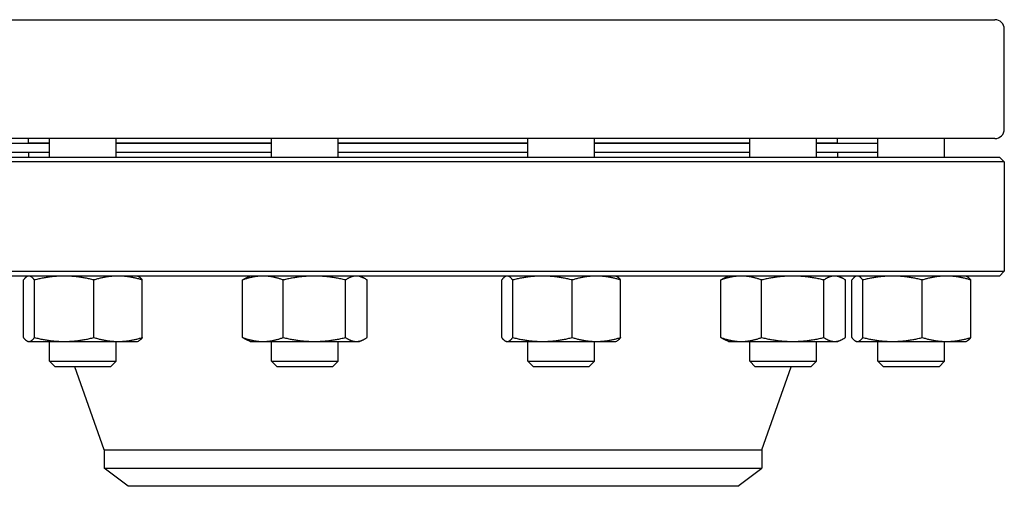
# Model space of a CAD drawing. Header units: inches. Extents: x 36 to 1719, y -84 to 1122.
# Tile 510 of 571: x 897 to 910, y 855 to 861. Entities that reach past the tile are written whole.
import ezdxf

# ---------------------------------------------------------------- set-up
doc = ezdxf.new("R2010")
doc.units = ezdxf.units.IN
doc.header["$LTSCALE"] = 48
doc.header["$MEASUREMENT"] = 0
doc.layers.add('Visible (ANSI)', color=7, linetype='Continuous', lineweight=30)

msp = doc.modelspace()

# ---------------------------------------------------------------- linework, layer by layer
at = {"layer": 'Visible (ANSI)'}
for p, q in [((895.04268, 860.9239), (909.79268, 860.9239)), ((909.91768, 859.4889), (909.91768, 860.7989)), ((909.79268, 859.3639), (895.04268, 859.3639)), ((897.38399, 859.2989), (896.57666, 859.2989)), ((897.10768, 859.3039), (897.10768, 859.3639)), ((897.38399, 859.3039), (897.10768, 859.3039)), ((897.22768, 859.2989), (897.22768, 859.3039)), ((897.38399, 859.1189), (897.38399, 859.3639)), ((898.25899, 859.1189), (898.25899, 859.3639)), ((900.29786, 859.3039), (898.25899, 859.3039)), ((900.29786, 859.2989), (898.25899, 859.2989)), ((900.29786, 859.1189), (900.29786, 859.3639)), ((901.17286, 859.1189), (901.17286, 859.3639)), ((903.66251, 859.3039), (901.17286, 859.3039)), ((903.66251, 859.2989), (901.17286, 859.2989)), ((903.66251, 859.1189), (903.66251, 859.3639)), ((904.53751, 859.1189), (904.53751, 859.3639)), ((906.57638, 859.3039), (904.53751, 859.3039)), ((906.57638, 859.2989), (904.53751, 859.2989)), ((906.57638, 859.1189), (906.57638, 859.3639)), ((907.45138, 859.1189), (907.45138, 859.3639)), ((907.72768, 859.3039), (907.45138, 859.3039)), ((908.2587, 859.2989), (907.45138, 859.2989)), ((907.60768, 859.2989), (907.60768, 859.3039)), ((907.72768, 859.3039), (907.72768, 859.3639)), ((908.2587, 859.1189), (908.2587, 859.3639)), ((909.1337, 859.1189), (909.1337, 859.3639)), ((897.38399, 859.1789), (896.57666, 859.1789)), ((897.10768, 859.1789), (897.10768, 859.1189)), ((900.29786, 859.1789), (898.25899, 859.1789)), ((903.66251, 859.1789), (901.17286, 859.1789)), ((906.57638, 859.1789), (904.53751, 859.1789)), ((908.2587, 859.1789), (907.45138, 859.1789)), ((907.72768, 859.1789), (907.72768, 859.1189)), ((909.91768, 859.0564), (894.91768, 859.0564)), ((894.98018, 859.1189), (909.85518, 859.1189)), ((909.85518, 859.1189), (909.91768, 859.0564)), ((909.91768, 859.0564), (909.91768, 857.6214)), ((894.91768, 857.6214), (909.91768, 857.6214)), ((909.85518, 857.5589), (909.91768, 857.6214)), ((909.85518, 857.5589), (894.98018, 857.5589)), ((897.04096, 856.75176), (897.04096, 857.50703)), ((897.10249, 857.5589), (897.09123, 857.55365)), ((897.18618, 856.75176), (897.18618, 857.50703)), ((897.96671, 856.75176), (897.96671, 857.50703)), ((898.54049, 857.5589), (898.55175, 857.55365)), ((898.60201, 856.75176), (898.60201, 857.50703)), ((899.91793, 856.75176), (899.91793, 857.50703)), ((900.01636, 857.5589), (899.97057, 857.53755)), ((900.45241, 856.75176), (900.45241, 857.50703)), ((901.26984, 856.75176), (901.26984, 857.50703)), ((901.45436, 857.5589), (901.50014, 857.53755)), ((901.55279, 856.75176), (901.55279, 857.50703)), ((903.31948, 856.75176), (903.31948, 857.50703)), ((903.38101, 857.5589), (903.36975, 857.55365)), ((903.4647, 856.75176), (903.4647, 857.50703)), ((904.24523, 856.75176), (904.24523, 857.50703)), ((904.81901, 857.5589), (904.83026, 857.55365)), ((904.88053, 856.75176), (904.88053, 857.50703)), ((906.19645, 856.75176), (906.19645, 857.50703)), ((906.29488, 857.5589), (906.24909, 857.53755)), ((906.73092, 856.75176), (906.73092, 857.50703)), ((907.54836, 856.75176), (907.54836, 857.50703)), ((907.73288, 857.5589), (907.77866, 857.53755)), ((907.83131, 856.75176), (907.83131, 857.50703)), ((907.91567, 856.75176), (907.91567, 857.50703)), ((907.9772, 857.5589), (907.96594, 857.55365)), ((908.06089, 856.75176), (908.06089, 857.50703)), ((908.84142, 856.75176), (908.84142, 857.50703)), ((909.4152, 857.5589), (909.42646, 857.55365)), ((909.47673, 856.75176), (909.47673, 857.50703)), ((897.10249, 856.6999), (897.09123, 856.70515)), ((897.10249, 856.6999), (897.11357, 856.6999)), ((897.11357, 856.6999), (897.57644, 856.6999)), ((897.38399, 856.44181), (897.38399, 856.6999)), ((897.57644, 856.6999), (898.28436, 856.6999)), ((898.25899, 856.44181), (898.25899, 856.6999)), ((898.28436, 856.6999), (898.54049, 856.6999)), ((898.54049, 856.6999), (898.55175, 856.70515)), ((900.01636, 856.6999), (899.97057, 856.72125)), ((900.01636, 856.6999), (900.18517, 856.6999)), ((900.18517, 856.6999), (900.86112, 856.6999)), ((900.29786, 856.44181), (900.29786, 856.6999)), ((900.86112, 856.6999), (901.41131, 856.6999)), ((901.17286, 856.44181), (901.17286, 856.6999)), ((901.41131, 856.6999), (901.45436, 856.6999)), ((901.45436, 856.6999), (901.50014, 856.72125)), ((903.38101, 856.6999), (903.36975, 856.70515)), ((903.38101, 856.6999), (903.39209, 856.6999)), ((903.39209, 856.6999), (903.85496, 856.6999)), ((903.66251, 856.44181), (903.66251, 856.6999)), ((903.85496, 856.6999), (904.56288, 856.6999)), ((904.53751, 856.44181), (904.53751, 856.6999)), ((904.56288, 856.6999), (904.81901, 856.6999)), ((904.81901, 856.6999), (904.83026, 856.70515)), ((906.29488, 856.6999), (906.24909, 856.72125)), ((906.29488, 856.6999), (906.46369, 856.6999)), ((906.46369, 856.6999), (907.13964, 856.6999)), ((906.57638, 856.44181), (906.57638, 856.6999)), ((907.13964, 856.6999), (907.68983, 856.6999)), ((907.45138, 856.44181), (907.45138, 856.6999)), ((907.68983, 856.6999), (907.73288, 856.6999)), ((907.73288, 856.6999), (907.77866, 856.72125)), ((907.9772, 856.6999), (907.96594, 856.70515)), ((907.9772, 856.6999), (907.98828, 856.6999)), ((907.98828, 856.6999), (908.45116, 856.6999)), ((908.2587, 856.44181), (908.2587, 856.6999)), ((908.45116, 856.6999), (909.15907, 856.6999)), ((909.1337, 856.44181), (909.1337, 856.6999)), ((909.15907, 856.6999), (909.4152, 856.6999)), ((909.4152, 856.6999), (909.42646, 856.70515)), ((897.38399, 856.44181), (898.25899, 856.44181)), ((897.4569, 856.3689), (897.38399, 856.44181)), ((898.18607, 856.3689), (898.25899, 856.44181)), ((900.29786, 856.44181), (901.17286, 856.44181)), ((900.37077, 856.3689), (900.29786, 856.44181)), ((901.09994, 856.3689), (901.17286, 856.44181)), ((903.66251, 856.44181), (904.53751, 856.44181)), ((903.73542, 856.3689), (903.66251, 856.44181)), ((904.46459, 856.3689), (904.53751, 856.44181)), ((906.57638, 856.44181), (907.45138, 856.44181)), ((906.64929, 856.3689), (906.57638, 856.44181)), ((907.37846, 856.3689), (907.45138, 856.44181)), ((908.2587, 856.44181), (909.1337, 856.44181)), ((908.33162, 856.3689), (908.2587, 856.44181)), ((909.06078, 856.3689), (909.1337, 856.44181)), ((898.18607, 856.3689), (897.4569, 856.3689)), ((898.10268, 855.2789), (897.71544, 856.3689)), ((901.09994, 856.3689), (900.37077, 856.3689)), ((904.46459, 856.3689), (903.73542, 856.3689)), ((907.37846, 856.3689), (906.64929, 856.3689)), ((906.73268, 855.2789), (907.11992, 856.3689)), ((909.06078, 856.3689), (908.33162, 856.3689)), ((898.10268, 855.2789), (906.73268, 855.2789)), ((898.10268, 855.2789), (898.10268, 855.03869)), ((906.73268, 855.2789), (906.73268, 855.03869)), ((898.10268, 855.03869), (906.73268, 855.03869)), ((898.41518, 854.7989), (898.10268, 855.03869)), ((906.42018, 854.7989), (906.73268, 855.03869)), ((906.42018, 854.7989), (898.41518, 854.7989))]:
    msp.add_line(p, q, dxfattribs=at)
for centre, radius, start, end in [((909.79268, 860.7989), 0.125, 0, 90), ((909.79268, 859.4889), 0.125, 270, 0), ((897.02794, 857.1839), 0.375, 80.315404, 90), ((907.80742, 857.1839), 0.375, 90, 99.684496)]:
    msp.add_arc(centre, radius, start, end, dxfattribs=at)
for points, weights in [([(897.11357, 857.5589), (897.07987, 857.5589), (897.04096, 857.50703)], [1, 1.0379548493, 1]), ([(897.18618, 857.50703), (897.14727, 857.5589), (897.11357, 857.5589)], [1, 1.0379548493, 1]), ([(897.57644, 857.5589), (897.39532, 857.5589), (897.18618, 857.50703)], [1, 1.0379548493, 1]), ([(897.96671, 857.50703), (897.75757, 857.5589), (897.57644, 857.5589)], [1, 1.0379548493, 1]), ([(898.28436, 857.5589), (898.13694, 857.5589), (897.96671, 857.50703)], [1, 1.0379548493, 1]), ([(898.60201, 857.50703), (898.43178, 857.5589), (898.28436, 857.5589)], [1, 1.0379548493, 1]), ([(898.55175, 857.55365), (898.57527, 857.54268), (898.60201, 857.50703)], [1.01653872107, 1.02578038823, 1]), ([(900.18517, 857.5589), (900.06114, 857.5589), (899.91793, 857.50703)], [1, 1.0379548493, 1]), ([(899.91793, 857.50703), (899.94533, 857.52578), (899.97057, 857.53755)], [1, 1.01339325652, 1.01733426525]), ([(900.45241, 857.50703), (900.30919, 857.5589), (900.18517, 857.5589)], [1, 1.0379548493, 1]), ([(900.86112, 857.5589), (900.67144, 857.5589), (900.45241, 857.50703)], [1, 1.0379548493, 1]), ([(901.26984, 857.50703), (901.05081, 857.5589), (900.86112, 857.5589)], [1, 1.0379548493, 1]), ([(901.41131, 857.5589), (901.34565, 857.5589), (901.26984, 857.50703)], [1, 1.0379548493, 1]), ([(901.55279, 857.50703), (901.47697, 857.5589), (901.41131, 857.5589)], [1, 1.0379548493, 1]), ([(903.39209, 857.5589), (903.35839, 857.5589), (903.31948, 857.50703)], [1, 1.0379548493, 1]), ([(903.4647, 857.50703), (903.42579, 857.5589), (903.39209, 857.5589)], [1, 1.0379548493, 1]), ([(903.85496, 857.5589), (903.67384, 857.5589), (903.4647, 857.50703)], [1, 1.0379548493, 1]), ([(904.24523, 857.50703), (904.03608, 857.5589), (903.85496, 857.5589)], [1, 1.0379548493, 1]), ([(904.56288, 857.5589), (904.41545, 857.5589), (904.24523, 857.50703)], [1, 1.0379548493, 1]), ([(904.88053, 857.50703), (904.7103, 857.5589), (904.56288, 857.5589)], [1, 1.0379548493, 1]), ([(904.83026, 857.55365), (904.85379, 857.54268), (904.88053, 857.50703)], [1.01653872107, 1.02578038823, 1]), ([(906.46369, 857.5589), (906.33966, 857.5589), (906.19645, 857.50703)], [1, 1.0379548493, 1]), ([(906.19645, 857.50703), (906.22385, 857.52578), (906.24909, 857.53755)], [1, 1.01339325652, 1.01733426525]), ([(906.73092, 857.50703), (906.58771, 857.5589), (906.46369, 857.5589)], [1, 1.0379548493, 1]), ([(907.13964, 857.5589), (906.94995, 857.5589), (906.73092, 857.50703)], [1, 1.0379548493, 1]), ([(907.54836, 857.50703), (907.32933, 857.5589), (907.13964, 857.5589)], [1, 1.0379548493, 1]), ([(907.68983, 857.5589), (907.62417, 857.5589), (907.54836, 857.50703)], [1, 1.0379548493, 1]), ([(907.83131, 857.50703), (907.75549, 857.5589), (907.68983, 857.5589)], [1, 1.0379548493, 1]), ([(907.98828, 857.5589), (907.95459, 857.5589), (907.91567, 857.50703)], [1, 1.0379548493, 1]), ([(908.06089, 857.50703), (908.02198, 857.5589), (907.98828, 857.5589)], [1, 1.0379548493, 1]), ([(908.45116, 857.5589), (908.27004, 857.5589), (908.06089, 857.50703)], [1, 1.0379548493, 1]), ([(908.84142, 857.50703), (908.63228, 857.5589), (908.45116, 857.5589)], [1, 1.0379548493, 1]), ([(909.15907, 857.5589), (909.01165, 857.5589), (908.84142, 857.50703)], [1, 1.0379548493, 1]), ([(909.47673, 857.50703), (909.3065, 857.5589), (909.15907, 857.5589)], [1, 1.0379548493, 1]), ([(909.42646, 857.55365), (909.44998, 857.54268), (909.47673, 857.50703)], [1.01653872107, 1.02578038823, 1]), ([(897.04096, 856.75176), (897.07987, 856.6999), (897.11357, 856.6999)], [1, 1.0379548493, 1]), ([(897.11357, 856.6999), (897.14727, 856.6999), (897.18618, 856.75176)], [1, 1.0379548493, 1]), ([(897.18618, 856.75176), (897.39532, 856.6999), (897.57644, 856.6999)], [1, 1.0379548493, 1]), ([(897.57644, 856.6999), (897.75757, 856.6999), (897.96671, 856.75176)], [1, 1.0379548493, 1]), ([(897.96671, 856.75176), (898.13694, 856.6999), (898.28436, 856.6999)], [1, 1.0379548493, 1]), ([(898.28436, 856.6999), (898.43178, 856.6999), (898.60201, 856.75176)], [1, 1.0379548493, 1]), ([(898.60201, 856.75176), (898.57527, 856.71612), (898.55175, 856.70515)], [1, 1.02578038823, 1.01653872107]), ([(899.97057, 856.72125), (899.94533, 856.73302), (899.91793, 856.75176)], [1.01733426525, 1.01339325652, 1]), ([(899.91793, 856.75176), (900.06114, 856.6999), (900.18517, 856.6999)], [1, 1.0379548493, 1]), ([(900.18517, 856.6999), (900.30919, 856.6999), (900.45241, 856.75176)], [1, 1.0379548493, 1]), ([(900.45241, 856.75176), (900.67144, 856.6999), (900.86112, 856.6999)], [1, 1.0379548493, 1]), ([(900.86112, 856.6999), (901.05081, 856.6999), (901.26984, 856.75176)], [1, 1.0379548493, 1]), ([(901.26984, 856.75176), (901.34565, 856.6999), (901.41131, 856.6999)], [1, 1.0379548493, 1]), ([(901.41131, 856.6999), (901.47697, 856.6999), (901.55279, 856.75176)], [1, 1.0379548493, 1]), ([(903.31948, 856.75176), (903.35839, 856.6999), (903.39209, 856.6999)], [1, 1.0379548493, 1]), ([(903.39209, 856.6999), (903.42579, 856.6999), (903.4647, 856.75176)], [1, 1.0379548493, 1]), ([(903.4647, 856.75176), (903.67384, 856.6999), (903.85496, 856.6999)], [1, 1.0379548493, 1]), ([(903.85496, 856.6999), (904.03608, 856.6999), (904.24523, 856.75176)], [1, 1.0379548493, 1]), ([(904.24523, 856.75176), (904.41545, 856.6999), (904.56288, 856.6999)], [1, 1.0379548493, 1]), ([(904.56288, 856.6999), (904.7103, 856.6999), (904.88053, 856.75176)], [1, 1.0379548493, 1]), ([(904.88053, 856.75176), (904.85379, 856.71612), (904.83026, 856.70515)], [1, 1.02578038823, 1.01653872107]), ([(906.24909, 856.72125), (906.22385, 856.73302), (906.19645, 856.75176)], [1.01733426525, 1.01339325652, 1]), ([(906.19645, 856.75176), (906.33966, 856.6999), (906.46369, 856.6999)], [1, 1.0379548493, 1]), ([(906.46369, 856.6999), (906.58771, 856.6999), (906.73092, 856.75176)], [1, 1.0379548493, 1]), ([(906.73092, 856.75176), (906.94995, 856.6999), (907.13964, 856.6999)], [1, 1.0379548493, 1]), ([(907.13964, 856.6999), (907.32933, 856.6999), (907.54836, 856.75176)], [1, 1.0379548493, 1]), ([(907.54836, 856.75176), (907.62417, 856.6999), (907.68983, 856.6999)], [1, 1.0379548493, 1]), ([(907.68983, 856.6999), (907.75549, 856.6999), (907.83131, 856.75176)], [1, 1.0379548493, 1]), ([(907.91567, 856.75176), (907.95459, 856.6999), (907.98828, 856.6999)], [1, 1.0379548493, 1]), ([(907.98828, 856.6999), (908.02198, 856.6999), (908.06089, 856.75176)], [1, 1.0379548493, 1]), ([(908.06089, 856.75176), (908.27004, 856.6999), (908.45116, 856.6999)], [1, 1.0379548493, 1]), ([(908.45116, 856.6999), (908.63228, 856.6999), (908.84142, 856.75176)], [1, 1.0379548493, 1]), ([(908.84142, 856.75176), (909.01165, 856.6999), (909.15907, 856.6999)], [1, 1.0379548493, 1]), ([(909.15907, 856.6999), (909.3065, 856.6999), (909.47673, 856.75176)], [1, 1.0379548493, 1]), ([(909.47673, 856.75176), (909.44998, 856.71612), (909.42646, 856.70515)], [1, 1.02578038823, 1.01653872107])]:
    msp.add_rational_spline(points, weights, degree=2, dxfattribs=at)

doc.saveas('drawing.dxf')
